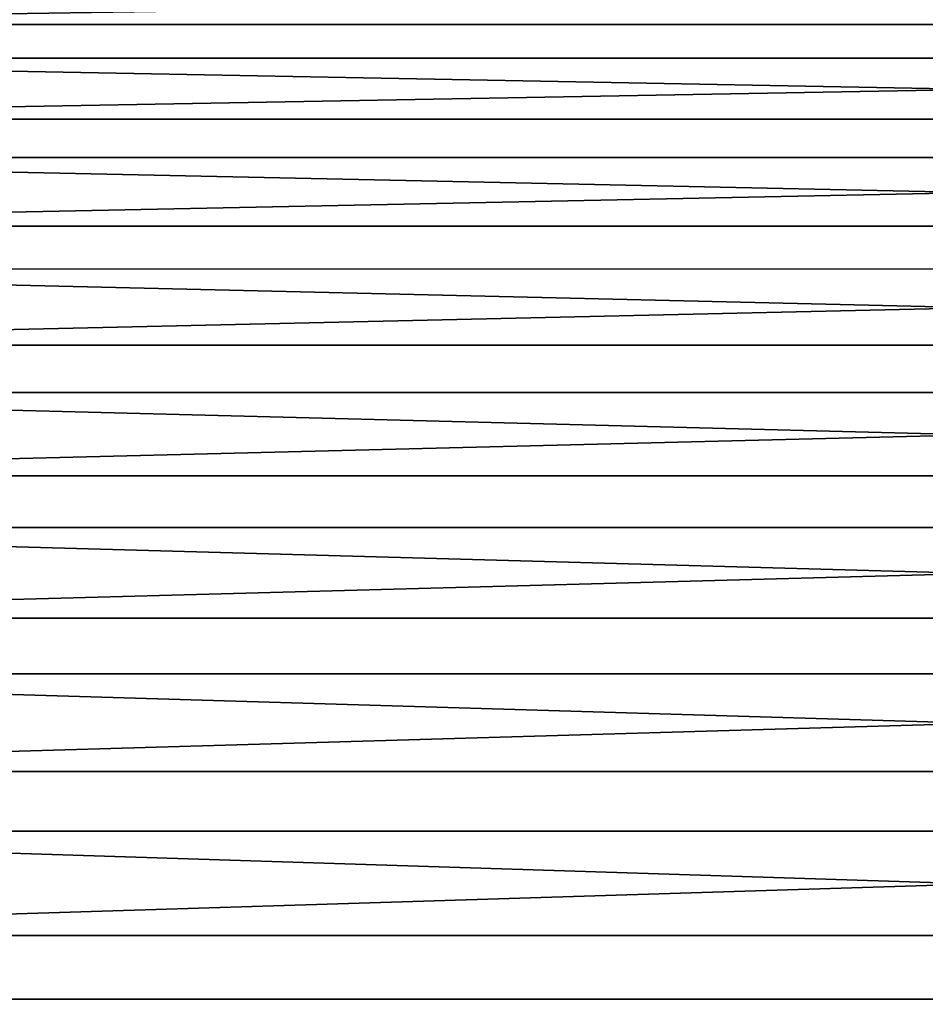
# Model space of a CAD drawing. Header units: metres. Extents: x -2 to 78, y -85 to 85.
# Tile 411 of 500: x 14.01 to 18.54, y 49.11 to 54.05. Entities that reach past the tile are written whole.
import ezdxf

# ---------------------------------------------------------------- set-up
doc = ezdxf.new("R2010")
doc.units = ezdxf.units.M
doc.layers.add('solid_20004802', color=7, linetype='CONTINUOUS')

msp = doc.modelspace()

# ---------------------------------------------------------------- linework, layer by layer
at = {"layer": 'solid_20004802'}
for points in [[(36.900002, 54.435593, 7.756414), (10.5, 54.435535, 7.756572), (10.5, 54.023167, 9.044134)], [(36.900002, 54.023159, 9.044204), (36.900002, 54.435593, 7.756414), (10.5, 54.023167, 9.044134)], [(36.900002, 53.853756, -9.517653), (10.5, 53.853748, -9.517679), (10.5, 54.289654, -8.237464)], [(36.900002, 54.289623, -8.237605), (36.900002, 53.853756, -9.517653), (10.5, 54.289654, -8.237464)], [(36.900002, 54.023159, 9.044204), (10.5, 54.023167, 9.044134), (10.5, 53.54808, 10.310091)], [(36.900002, 53.548035, 10.310206), (36.900002, 54.023159, 9.044204), (10.5, 53.54808, 10.310091)], [(36.900002, 53.853756, -9.517653), (36.900002, 53.355606, -10.774773), (10.5, 53.853748, -9.517679)], [(36.900002, 53.355606, -10.774773), (10.5, 53.355541, -10.774883), (10.5, 53.853748, -9.517679)], [(36.900002, 53.548035, 10.310206), (10.5, 53.54808, 10.310091), (10.5, 53.011284, 11.55152)], [(36.900002, 53.011364, 11.55137), (36.900002, 53.548035, 10.310206), (10.5, 53.011284, 11.55152)], [(36.900002, 53.355606, -10.774773), (36.900002, 52.796371, -12.005935), (10.5, 53.355541, -10.774883)], [(36.900002, 52.796371, -12.005935), (10.5, 52.796593, -12.005459), (10.5, 53.355541, -10.774883)], [(36.900002, 53.011364, 11.55137), (10.5, 53.011284, 11.55152), (10.5, 52.414448, 12.764647)], [(36.900002, 52.41444, 12.764705), (36.900002, 53.011364, 11.55137), (10.5, 52.414448, 12.764647)], [(36.900002, 52.177399, -13.208174), (10.5, 52.177399, -13.208174), (10.5, 52.796593, -12.005459)], [(36.900002, 52.796371, -12.005935), (36.900002, 52.177399, -13.208174), (10.5, 52.796593, -12.005459)], [(36.900002, 52.41444, 12.764705), (10.5, 52.414448, 12.764647), (10.5, 51.758762, 13.94717)], [(36.900002, 51.758698, 13.947289), (36.900002, 52.41444, 12.764705), (10.5, 51.758762, 13.94717)], [(36.900002, 51.500183, -14.378592), (10.5, 51.499901, -14.379035), (10.5, 52.177399, -13.208174)], [(36.900002, 51.500183, -14.378592), (10.5, 52.177399, -13.208174), (36.900002, 52.177399, -13.208174)], [(36.900002, 51.758698, 13.947289), (10.5, 51.758762, 13.94717), (10.5, 51.045616, 15.096413)], [(36.900002, 51.045715, 15.096272), (36.900002, 51.758698, 13.947289), (10.5, 51.045616, 15.096413)], [(36.900002, 51.500183, -14.378592), (36.900002, 50.76635, -15.514372), (10.5, 51.499901, -14.379035)], [(36.900002, 50.76635, -15.514372), (10.5, 50.766411, -15.514259), (10.5, 51.499901, -14.379035)], [(36.900002, 51.045715, 15.096272), (10.5, 51.045616, 15.096413), (10.5, 50.277229, 16.208843)], [(36.900002, 50.277218, 16.208889), (36.900002, 51.045715, 15.096272), (10.5, 50.277229, 16.208843)], [(36.900002, 49.977673, -16.612776), (10.5, 49.977692, -16.612755), (10.5, 50.766411, -15.514259)], [(36.900002, 50.76635, -15.514372), (36.900002, 49.977673, -16.612776), (10.5, 50.766411, -15.514259)], [(36.900002, 50.277218, 16.208889), (10.5, 50.277229, 16.208843), (10.5, 49.455139, 17.282339)], [(36.900002, 49.455051, 17.282455), (36.900002, 50.277218, 16.208889), (10.5, 49.455139, 17.282339)], [(36.900002, 49.136051, -17.67116), (10.5, 49.135948, -17.671261), (10.5, 49.977692, -16.612755)], [(36.900002, 49.977673, -16.612776), (36.900002, 49.136051, -17.67116), (10.5, 49.977692, -16.612755)], [(36.900002, 49.455051, 17.282455), (10.5, 49.455139, 17.282339), (10.5, 48.581078, 18.31451)], [(36.900002, 48.5812, 18.314388), (36.900002, 49.455051, 17.282455), (10.5, 48.581078, 18.31451)], [(36.900002, 49.136051, -17.67116), (36.900002, 48.243507, -18.68697), (10.5, 49.135948, -17.671261)], [(36.900002, 48.243507, -18.68697), (10.5, 48.243576, -18.686874), (10.5, 49.135948, -17.671261)]]:
    msp.add_3dface(points, dxfattribs=at)

doc.saveas('drawing.dxf')
